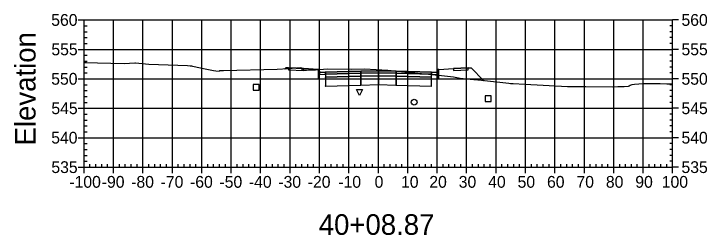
# Model space of a CAD drawing. Extents: x 704834 to 709892, y 372981 to 377533.
# Drawn here: x 709656 to 709891.6, y 376567.7 to 376642.9 of the extents above; entities that cross this region are included whole.
import ezdxf

# ---------------------------------------------------------------- set-up
doc = ezdxf.new("R2010")
doc.units = 0
for name, color, linetype in [('1', 7, 'Continuous'), ('10', 7, 'Continuous'), ('13', 7, 'Continuous'), ('14', 7, 'Continuous'), ('4', 7, 'Continuous'), ('57', 7, 'Continuous'), ('60', 7, 'Continuous'), ('Default_Xsect', 7, 'Continuous'), ('Existing', 7, 'Continuous')]:
    doc.layers.add(name, color=color, linetype=linetype)

msp = doc.modelspace()

# ---------------------------------------------------------------- linework, layer by layer
for points in [[(709748.41, 376624.51), (709748.13, 376624.23)], [(709749.41, 376624.55), (709748.41, 376624.51)], [(709759.41, 376623.95), (709754.41, 376624.35)], [(709800.41, 376623.95), (709805.41, 376624.35)], [(709810.41, 376624.55), (709811.41, 376624.51)], [(709811.41, 376624.51), (709815.68, 376620.24)]]:
    msp.add_lwpolyline(points)
for points in [[(709754.41, 376624.35), (709749.41, 376624.55), (709749.41, 376623.88), (709754.41, 376623.68)], [(709759.91, 376622.95), (709759.83, 376623.95), (709759.41, 376623.95), (709759.41, 376620.95), (709759.91, 376620.95)], [(709761.91, 376623.03), (709759.91, 376622.95), (709759.91, 376622.28), (709761.91, 376622.36)], [(709773.91, 376623.39), (709761.91, 376623.03), (709761.91, 376622.36), (709773.91, 376622.72)], [(709779.91, 376623.51), (709773.91, 376623.39), (709773.91, 376622.72), (709779.91, 376622.84)], [(709779.91, 376622.84), (709785.91, 376622.72), (709785.91, 376623.39), (709779.91, 376623.51)], [(709785.91, 376622.72), (709797.91, 376622.36), (709797.91, 376623.03), (709785.91, 376623.39)], [(709797.91, 376622.36), (709799.91, 376622.28), (709799.91, 376622.95), (709797.91, 376623.03)], [(709799.91, 376620.95), (709800.41, 376620.95), (709800.41, 376623.95), (709800, 376623.95), (709799.91, 376622.95)], [(709805.41, 376623.68), (709810.41, 376623.88), (709810.41, 376624.55), (709805.41, 376624.35)], [(709761.86, 376621.31), (709761.96, 376621.31), (709761.96, 376621.41), (709761.86, 376621.41)], [(709773.91, 376622.72), (709761.91, 376622.36), (709761.91, 376621.36), (709773.91, 376621.72)], [(709773.91, 376621.72), (709761.91, 376621.36), (709761.91, 376618.36), (709773.91, 376618.72)], [(709773.86, 376622.67), (709773.96, 376622.67), (709773.96, 376622.77), (709773.86, 376622.77)], [(709773.86, 376621.67), (709773.96, 376621.67), (709773.96, 376621.77), (709773.86, 376621.77)], [(709779.91, 376622.84), (709773.91, 376622.72), (709773.91, 376621.72), (709779.91, 376621.84)], [(709779.91, 376621.84), (709773.91, 376621.72), (709773.91, 376618.72), (709779.91, 376618.84)], [(709779.86, 376622.79), (709779.96, 376622.79), (709779.96, 376622.89), (709779.86, 376622.89)], [(709779.86, 376621.79), (709779.96, 376621.79), (709779.96, 376621.89), (709779.86, 376621.89)], [(709779.91, 376621.84), (709785.91, 376621.72), (709785.91, 376622.72), (709779.91, 376622.84)], [(709779.91, 376618.84), (709785.91, 376618.72), (709785.91, 376621.72), (709779.91, 376621.84)], [(709785.86, 376622.67), (709785.96, 376622.67), (709785.96, 376622.77), (709785.86, 376622.77)], [(709785.86, 376621.67), (709785.96, 376621.67), (709785.96, 376621.77), (709785.86, 376621.77)], [(709785.91, 376621.72), (709797.91, 376621.36), (709797.91, 376622.36), (709785.91, 376622.72)], [(709785.91, 376618.72), (709797.91, 376618.36), (709797.91, 376621.36), (709785.91, 376621.72)], [(709797.86, 376621.31), (709797.96, 376621.31), (709797.96, 376621.41), (709797.86, 376621.41)], [(709761.86, 376618.31), (709761.96, 376618.31), (709761.96, 376618.41), (709761.86, 376618.41)], [(709773.86, 376618.67), (709773.96, 376618.67), (709773.96, 376618.77), (709773.86, 376618.77)], [(709779.86, 376618.79), (709779.96, 376618.79), (709779.96, 376618.89), (709779.86, 376618.89)], [(709785.86, 376618.67), (709785.96, 376618.67), (709785.96, 376618.77), (709785.86, 376618.77)], [(709797.86, 376618.31), (709797.96, 376618.31), (709797.96, 376618.41), (709797.86, 376618.41)]]:
    msp.add_lwpolyline(points, close=True)
at = {"layer": '1'}
msp.add_lwpolyline([(709773.51, 376615.16), (709772.51, 376617.16), (709774.51, 376617.16)], close=True, dxfattribs=at)
at = {"layer": '10'}
msp.add_lwpolyline([(709737.4, 376616.92), (709739.4, 376616.92), (709739.4, 376618.92), (709737.4, 376618.92)], close=True, dxfattribs=at)
at = {"layer": '13'}
msp.add_circle((709792.08, 376612.89), 1, dxfattribs=at)
at = {"layer": '14'}
for points in [[(709748.13, 376624.23), (709748.13, 376624.28), (709748.13, 376624.23), (709748.08, 376624.23), (709748.13, 376624.23), (709748.13, 376624.18), (709748.13, 376624.23), (709748.18, 376624.23)], [(709761.91, 376623.03), (709761.91, 376623.08), (709761.91, 376623.03), (709761.86, 376623.03), (709761.91, 376623.03), (709761.91, 376622.98), (709761.91, 376623.03), (709761.96, 376623.03)], [(709779.91, 376623.51), (709779.91, 376623.56), (709779.91, 376623.51), (709779.86, 376623.51), (709779.91, 376623.51), (709779.91, 376623.46), (709779.91, 376623.51), (709779.96, 376623.51)], [(709797.91, 376623.03), (709797.91, 376623.08), (709797.91, 376623.03), (709797.86, 376623.03), (709797.91, 376623.03), (709797.91, 376622.98), (709797.91, 376623.03), (709797.96, 376623.03)], [(709815.68, 376620.24), (709815.68, 376620.29), (709815.68, 376620.24), (709815.63, 376620.24), (709815.68, 376620.24), (709815.68, 376620.19), (709815.68, 376620.24), (709815.73, 376620.24)]]:
    msp.add_lwpolyline(points, dxfattribs=at)
at = {"layer": '4'}
msp.add_lwpolyline([(709816.22, 376613.07), (709818.22, 376613.07), (709818.22, 376615.07), (709816.22, 376615.07)], close=True, dxfattribs=at)
at = {"layer": '57'}
for p, q in [((709677.91, 376640.82), (709679.91, 376640.82)), ((709679.91, 376640.82), (709879.91, 376640.82)), ((709679.91, 376590.82), (709679.91, 376640.82)), ((709679.91, 376590.82), (709679.91, 376640.82)), ((709689.91, 376590.82), (709689.91, 376640.82)), ((709699.91, 376590.82), (709699.91, 376640.82)), ((709709.91, 376590.82), (709709.91, 376640.82)), ((709719.91, 376590.82), (709719.91, 376640.82)), ((709729.91, 376590.82), (709729.91, 376640.82)), ((709739.91, 376590.82), (709739.91, 376640.82)), ((709749.91, 376590.82), (709749.91, 376640.82)), ((709759.91, 376590.82), (709759.91, 376640.82)), ((709769.91, 376590.82), (709769.91, 376640.82)), ((709779.91, 376590.82), (709779.91, 376640.82)), ((709789.91, 376590.82), (709789.91, 376640.82)), ((709799.91, 376590.82), (709799.91, 376640.82)), ((709809.91, 376590.82), (709809.91, 376640.82)), ((709819.91, 376590.82), (709819.91, 376640.82)), ((709829.91, 376590.82), (709829.91, 376640.82)), ((709839.91, 376590.82), (709839.91, 376640.82)), ((709849.91, 376590.82), (709849.91, 376640.82)), ((709859.91, 376590.82), (709859.91, 376640.82)), ((709869.91, 376590.82), (709869.91, 376640.82)), ((709879.91, 376590.82), (709879.91, 376640.82)), ((709879.91, 376590.82), (709879.91, 376640.82)), ((709881.91, 376640.82), (709879.91, 376640.82)), ((709679.91, 376638.82), (709680.91, 376638.82)), ((709879.91, 376638.82), (709878.91, 376638.82)), ((709679.91, 376636.82), (709680.91, 376636.82)), ((709679.91, 376634.82), (709680.91, 376634.82)), ((709879.91, 376636.82), (709878.91, 376636.82)), ((709879.91, 376634.82), (709878.91, 376634.82)), ((709679.91, 376632.82), (709680.91, 376632.82)), ((709879.91, 376632.82), (709878.91, 376632.82)), ((709677.91, 376630.82), (709679.91, 376630.82)), ((709679.91, 376630.82), (709879.91, 376630.82)), ((709881.91, 376630.82), (709879.91, 376630.82)), ((709679.91, 376628.82), (709680.91, 376628.82)), ((709879.91, 376628.82), (709878.91, 376628.82)), ((709679.91, 376626.82), (709680.91, 376626.82)), ((709879.91, 376626.82), (709878.91, 376626.82)), ((709679.91, 376624.82), (709680.91, 376624.82)), ((709879.91, 376624.82), (709878.91, 376624.82)), ((709677.91, 376620.82), (709679.91, 376620.82)), ((709679.91, 376622.82), (709680.91, 376622.82)), ((709679.91, 376620.82), (709879.91, 376620.82)), ((709879.91, 376622.82), (709878.91, 376622.82)), ((709881.91, 376620.82), (709879.91, 376620.82)), ((709679.91, 376618.82), (709680.91, 376618.82)), ((709879.91, 376618.82), (709878.91, 376618.82)), ((709679.91, 376616.82), (709680.91, 376616.82)), ((709879.91, 376616.82), (709878.91, 376616.82)), ((709679.91, 376614.82), (709680.91, 376614.82)), ((709879.91, 376614.82), (709878.91, 376614.82)), ((709679.91, 376612.82), (709680.91, 376612.82)), ((709879.91, 376612.82), (709878.91, 376612.82)), ((709677.91, 376610.82), (709679.91, 376610.82)), ((709679.91, 376610.82), (709879.91, 376610.82)), ((709679.91, 376608.82), (709680.91, 376608.82)), ((709879.91, 376608.82), (709878.91, 376608.82)), ((709881.91, 376610.82), (709879.91, 376610.82)), ((709679.91, 376606.82), (709680.91, 376606.82)), ((709879.91, 376606.82), (709878.91, 376606.82)), ((709679.91, 376604.82), (709680.91, 376604.82)), ((709879.91, 376604.82), (709878.91, 376604.82)), ((709679.91, 376602.82), (709680.91, 376602.82)), ((709879.91, 376602.82), (709878.91, 376602.82)), ((709677.91, 376600.82), (709679.91, 376600.82)), ((709679.91, 376600.82), (709879.91, 376600.82)), ((709881.91, 376600.82), (709879.91, 376600.82)), ((709679.91, 376598.82), (709680.91, 376598.82)), ((709879.91, 376598.82), (709878.91, 376598.82)), ((709679.91, 376596.82), (709680.91, 376596.82)), ((709679.91, 376594.82), (709680.91, 376594.82)), ((709879.91, 376596.82), (709878.91, 376596.82)), ((709879.91, 376594.82), (709878.91, 376594.82)), ((709679.91, 376592.82), (709680.91, 376592.82)), ((709879.91, 376592.82), (709878.91, 376592.82)), ((709677.91, 376590.82), (709679.91, 376590.82)), ((709679.91, 376590.82), (709879.91, 376590.82)), ((709679.91, 376590.82), (709879.91, 376590.82)), ((709679.91, 376588.82), (709679.91, 376590.82)), ((709681.91, 376590.82), (709681.91, 376591.82)), ((709683.91, 376590.82), (709683.91, 376591.82)), ((709685.91, 376590.82), (709685.91, 376591.82)), ((709687.91, 376590.82), (709687.91, 376591.82)), ((709689.91, 376588.82), (709689.91, 376590.82)), ((709691.91, 376590.82), (709691.91, 376591.82)), ((709693.91, 376590.82), (709693.91, 376591.82)), ((709695.91, 376590.82), (709695.91, 376591.82)), ((709697.91, 376590.82), (709697.91, 376591.82)), ((709699.91, 376588.82), (709699.91, 376590.82)), ((709701.91, 376590.82), (709701.91, 376591.82)), ((709703.91, 376590.82), (709703.91, 376591.82)), ((709705.91, 376590.82), (709705.91, 376591.82)), ((709707.91, 376590.82), (709707.91, 376591.82)), ((709709.91, 376588.82), (709709.91, 376590.82)), ((709711.91, 376590.82), (709711.91, 376591.82)), ((709713.91, 376590.82), (709713.91, 376591.82)), ((709715.91, 376590.82), (709715.91, 376591.82)), ((709717.91, 376590.82), (709717.91, 376591.82)), ((709719.91, 376588.82), (709719.91, 376590.82)), ((709721.91, 376590.82), (709721.91, 376591.82)), ((709723.91, 376590.82), (709723.91, 376591.82)), ((709725.91, 376590.82), (709725.91, 376591.82)), ((709727.91, 376590.82), (709727.91, 376591.82)), ((709729.91, 376588.82), (709729.91, 376590.82)), ((709731.91, 376590.82), (709731.91, 376591.82)), ((709733.91, 376590.82), (709733.91, 376591.82)), ((709735.91, 376590.82), (709735.91, 376591.82)), ((709737.91, 376590.82), (709737.91, 376591.82)), ((709739.91, 376588.82), (709739.91, 376590.82)), ((709741.91, 376590.82), (709741.91, 376591.82)), ((709743.91, 376590.82), (709743.91, 376591.82)), ((709745.91, 376590.82), (709745.91, 376591.82)), ((709747.91, 376590.82), (709747.91, 376591.82)), ((709749.91, 376588.82), (709749.91, 376590.82)), ((709751.91, 376590.82), (709751.91, 376591.82)), ((709753.91, 376590.82), (709753.91, 376591.82)), ((709755.91, 376590.82), (709755.91, 376591.82)), ((709757.91, 376590.82), (709757.91, 376591.82)), ((709759.91, 376588.82), (709759.91, 376590.82)), ((709761.91, 376590.82), (709761.91, 376591.82)), ((709763.91, 376590.82), (709763.91, 376591.82)), ((709765.91, 376590.82), (709765.91, 376591.82)), ((709767.91, 376590.82), (709767.91, 376591.82)), ((709769.91, 376588.82), (709769.91, 376590.82)), ((709771.91, 376590.82), (709771.91, 376591.82)), ((709773.91, 376590.82), (709773.91, 376591.82)), ((709775.91, 376590.82), (709775.91, 376591.82)), ((709777.91, 376590.82), (709777.91, 376591.82)), ((709779.91, 376588.82), (709779.91, 376590.82)), ((709781.91, 376590.82), (709781.91, 376591.82)), ((709783.91, 376590.82), (709783.91, 376591.82)), ((709785.91, 376590.82), (709785.91, 376591.82)), ((709787.91, 376590.82), (709787.91, 376591.82)), ((709789.91, 376588.82), (709789.91, 376590.82)), ((709791.91, 376590.82), (709791.91, 376591.82)), ((709793.91, 376590.82), (709793.91, 376591.82)), ((709795.91, 376590.82), (709795.91, 376591.82)), ((709797.91, 376590.82), (709797.91, 376591.82)), ((709799.91, 376588.82), (709799.91, 376590.82)), ((709801.91, 376590.82), (709801.91, 376591.82)), ((709803.91, 376590.82), (709803.91, 376591.82)), ((709805.91, 376590.82), (709805.91, 376591.82)), ((709807.91, 376590.82), (709807.91, 376591.82)), ((709809.91, 376588.82), (709809.91, 376590.82)), ((709811.91, 376590.82), (709811.91, 376591.82)), ((709813.91, 376590.82), (709813.91, 376591.82)), ((709815.91, 376590.82), (709815.91, 376591.82)), ((709817.91, 376590.82), (709817.91, 376591.82)), ((709819.91, 376588.82), (709819.91, 376590.82)), ((709821.91, 376590.82), (709821.91, 376591.82)), ((709823.91, 376590.82), (709823.91, 376591.82)), ((709825.91, 376590.82), (709825.91, 376591.82)), ((709827.91, 376590.82), (709827.91, 376591.82)), ((709829.91, 376588.82), (709829.91, 376590.82)), ((709831.91, 376590.82), (709831.91, 376591.82)), ((709833.91, 376590.82), (709833.91, 376591.82)), ((709835.91, 376590.82), (709835.91, 376591.82)), ((709837.91, 376590.82), (709837.91, 376591.82)), ((709839.91, 376588.82), (709839.91, 376590.82)), ((709841.91, 376590.82), (709841.91, 376591.82)), ((709843.91, 376590.82), (709843.91, 376591.82)), ((709845.91, 376590.82), (709845.91, 376591.82)), ((709847.91, 376590.82), (709847.91, 376591.82)), ((709849.91, 376588.82), (709849.91, 376590.82)), ((709851.91, 376590.82), (709851.91, 376591.82)), ((709853.91, 376590.82), (709853.91, 376591.82)), ((709855.91, 376590.82), (709855.91, 376591.82)), ((709857.91, 376590.82), (709857.91, 376591.82)), ((709859.91, 376588.82), (709859.91, 376590.82)), ((709861.91, 376590.82), (709861.91, 376591.82)), ((709863.91, 376590.82), (709863.91, 376591.82)), ((709865.91, 376590.82), (709865.91, 376591.82)), ((709867.91, 376590.82), (709867.91, 376591.82)), ((709869.91, 376588.82), (709869.91, 376590.82)), ((709871.91, 376590.82), (709871.91, 376591.82)), ((709873.91, 376590.82), (709873.91, 376591.82)), ((709875.91, 376590.82), (709875.91, 376591.82)), ((709877.91, 376590.82), (709877.91, 376591.82)), ((709879.91, 376588.82), (709879.91, 376590.82)), ((709881.91, 376590.82), (709879.91, 376590.82))]:
    msp.add_line(p, q, dxfattribs=at)
at = {"layer": 'Default_Xsect'}
msp.add_lwpolyline([(709748.13, 376624.23), (709748.41, 376624.51), (709749.41, 376624.55), (709754.41, 376624.35), (709759.41, 376623.95), (709759.83, 376623.95), (709759.91, 376622.95), (709761.91, 376623.03), (709773.91, 376623.39), (709779.91, 376623.51), (709785.91, 376623.39), (709797.91, 376623.03), (709799.91, 376622.95), (709800, 376623.95), (709800.41, 376623.95), (709805.41, 376624.35), (709810.41, 376624.55), (709811.41, 376624.51), (709815.68, 376620.24)], dxfattribs=at)
at = {"layer": 'Existing'}
msp.add_lwpolyline([(709679.91, 376626.42), (709680.72, 376626.4), (709684.45, 376626.3), (709693.57, 376625.98), (709697.1, 376626.23), (709697.43, 376626.22), (709701.93, 376625.79), (709715.08, 376625.31), (709715.94, 376625.26), (709716.39, 376625.23), (709716.72, 376625.14), (709721.65, 376624.12), (709723.91, 376623.64), (709724.68, 376623.58), (709725.79, 376623.4), (709726.07, 376623.63), (709727.3, 376623.65), (709745.49, 376624.1), (709749.31, 376624.28), (709753.41, 376624.68), (709753.98, 376623.93), (709754.12, 376623.71), (709755.47, 376623.78), (709757.09, 376623.85), (709757.99, 376623.88), (709758.58, 376623.89), (709761.29, 376624.06), (709762.71, 376624.17), (709770.65, 376624.12), (709775.19, 376624.19), (709783.09, 376623.78), (709800.39, 376622.06), (709805.48, 376621.45), (709806.01, 376621.37), (709807.7, 376621.09), (709809.74, 376620.81), (709814.9, 376620.32), (709824.28, 376619.32), (709824.86, 376619.27), (709825.7, 376619.23), (709829.66, 376619.05), (709844.14, 376618.25), (709845.41, 376618.2), (709850.44, 376618.21), (709859.33, 376618.07), (709861.3, 376618.17), (709863.45, 376618.24), (709864.93, 376618.29), (709865.19, 376618.49), (709865.46, 376618.66), (709866.1, 376618.92), (709866.92, 376619.04), (709869.85, 376619.21), (709875.72, 376619.25), (709877.97, 376619.17), (709879.85, 376619.1), (709879.91, 376619.09)], dxfattribs=at)

# ---------------------------------------------------------------- texts
at = {"layer": '1'}
msp.add_text('40+08.87', height=7, dxfattribs=at).set_placement((709759.65, 376567.82))
at = {"layer": '14'}
for p in [(709749.38, 376624.5), (709749.38, 376623.83), (709754.38, 376623.63), (709805.38, 376623.63), (709810.38, 376624.5), (709810.38, 376623.83)]:
    msp.add_text('+', height=0.1, dxfattribs=at).set_placement(p)
at = {"layer": '57'}
for s, p in [('560', (709668.74, 376638.82)), ('560', (709882.91, 376638.82)), ('555', (709668.79, 376628.82)), ('555', (709882.91, 376628.82)), ('550', (709668.74, 376618.82)), ('550', (709882.91, 376618.82)), ('545', (709668.79, 376608.82)), ('545', (709882.91, 376608.82)), ('540', (709668.74, 376598.82)), ('540', (709882.91, 376598.82)), ('535', (709668.79, 376588.82)), ('535', (709882.91, 376588.82)), ('-100', (709674.9, 376583.82)), ('-90', (709685.91, 376583.82)), ('-80', (709695.91, 376583.82)), ('-70', (709705.91, 376583.82)), ('-60', (709715.91, 376583.82)), ('-50', (709725.91, 376583.82)), ('-40', (709735.91, 376583.82)), ('-30', (709745.91, 376583.82)), ('-20', (709755.91, 376583.82)), ('-10', (709766.3, 376583.82)), ('0', (709778.62, 376583.82)), ('10', (709787.61, 376583.82)), ('20', (709797.22, 376583.82)), ('30', (709807.22, 376583.82)), ('40', (709817.22, 376583.82)), ('50', (709827.22, 376583.82)), ('60', (709837.22, 376583.82)), ('70', (709847.22, 376583.82)), ('80', (709857.22, 376583.82)), ('90', (709867.22, 376583.82)), ('100', (709876.21, 376583.82))]:
    msp.add_text(s, height=4, dxfattribs=at).set_placement(p)
at = {"layer": '60'}
msp.add_text('Elevation', height=7, rotation=90, dxfattribs=at).set_placement((709663.41, 376598.18))

doc.saveas('drawing.dxf')
